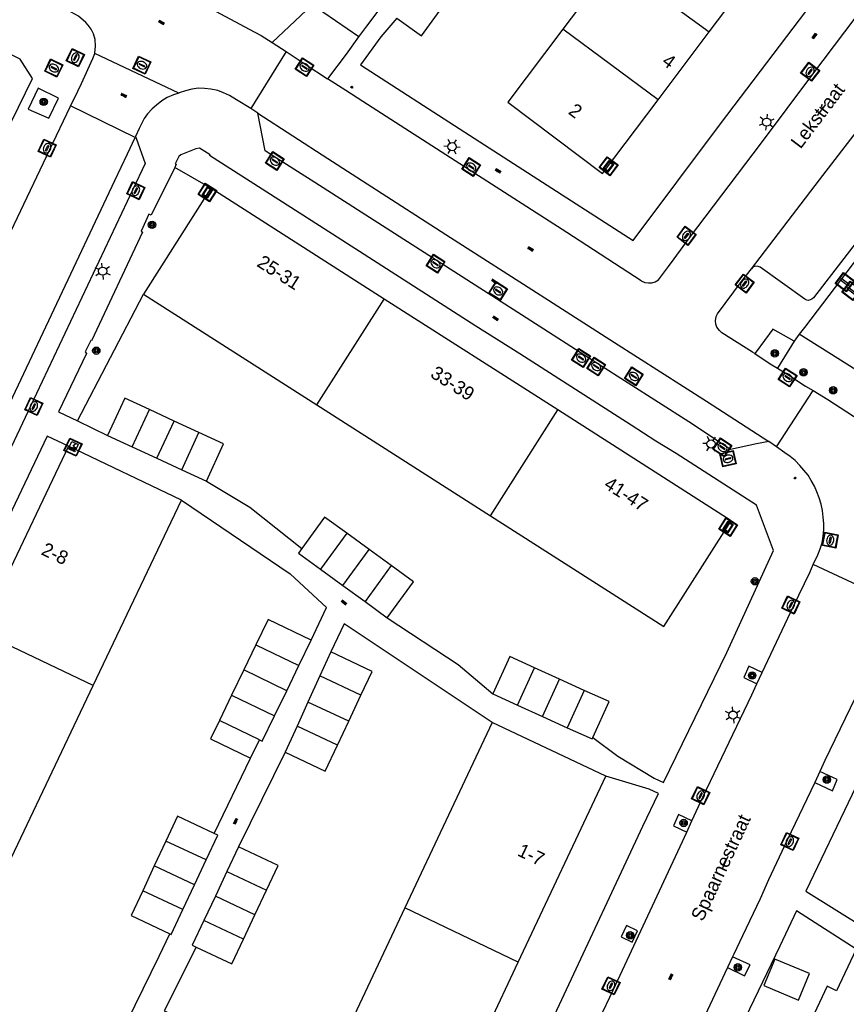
# Model space of a CAD drawing. Header units: metres. Extents: x 93870 to 95789, y 463036 to 464040.
# Tile 275 of 344: x 95449 to 95510, y 463113 to 463186. Entities that reach past the tile are written whole.
import ezdxf
from ezdxf.enums import TextEntityAlignment as Align

# ---------------------------------------------------------------- set-up
doc = ezdxf.new("R2010")
doc.units = ezdxf.units.M
doc.header["$LTSCALE"] = 25.4
for name, color, linetype in [('B_BEBOUWINGSGRENS_0', 1, 'Continuous'), ('B_LUIFEL_1', 200, 'Continuous'), ('B_TUSSENMUUR_0', 7, 'Continuous'), ('G_GRENS_ALGEMEEN_0', 7, 'Continuous'), ('Q_BOOM_0', 3, 'Continuous'), ('Q_BRANDKRAAN_0', 5, 'Continuous'), ('Q_ELEKTRAKAST_0', 7, 'Continuous'), ('Q_GASPUT_0', 7, 'Continuous'), ('Q_INSPECTIE_OF_RIOOLPUT_0', 253, 'Continuous'), ('Q_KOLK_0', 254, 'Continuous'), ('Q_LICHTMAST_0', 2, 'Continuous'), ('Q_OPLAADPAAL_0', 7, 'Continuous'), ('Q_STRAATNAAMBORD_0', 7, 'Continuous'), ('Q_VERKEERSBORDPAAL_0', 40, 'Continuous'), ('Q_WATERLEIDINGPUT_0', 5, 'Continuous'), ('S_GBKN_SYMBOOL_OV_GROOT_0', 7, 'Continuous'), ('T_CULTUURGRENS_0', 76, 'Continuous'), ('T_HAAG_0', 87, 'Continuous'), ('T_HEK_0', 57, 'Continuous'), ('V_WEGGRENS_0', 7, 'Continuous'), ('Z_GBKN_HUISNUMMER_0', 252, 'Continuous'), ('Z_STRAATNAAM_0', 252, 'Continuous')]:
    doc.layers.add(name, color=color, linetype=linetype)
doc.layers.add('Q_PAALTJE_0', color=7, linetype='Continuous', true_color=0x666666)

# ---------------------------------------------------------------- blocks, each defined once
blk = doc.blocks.new('Q_STRAATNAAMBORD')
for points in [[(-0.5, 0.5), (0.5, 0.5), (0.5, -0.5), (-0.5, -0.5)], [(-0.369, 0.22), (0.358, 0.22), (0.358, -0.214), (-0.369, -0.214)]]:
    blk.add_lwpolyline(points, close=True)
for points in [[(-0.442, 0.464), (0.438, 0.464, -0.414214), (0.459, 0.442), (0.459, -0.437, -0.414214), (0.438, -0.459), (-0.442, -0.459, -0.414214), (-0.463, -0.437), (-0.463, 0.442), (-0.463, 0.444), (-0.463, 0.446), (-0.463, 0.448), (-0.462, 0.45), (-0.461, 0.451), (-0.46, 0.453), (-0.459, 0.455), (-0.458, 0.456), (-0.457, 0.457), (-0.456, 0.459), (-0.454, 0.46), (-0.453, 0.461), (-0.451, 0.462), (-0.449, 0.462), (-0.447, 0.463), (-0.446, 0.463), (-0.444, 0.464), (-0.442, 0.464)], [(-0.287, 0.16), (0.281, 0.16, -0.414214), (0.303, 0.139), (0.303, -0.134, -0.414214), (0.281, -0.156), (-0.287, -0.156, -0.414214), (-0.308, -0.134), (-0.308, 0.139), (-0.308, 0.14), (-0.308, 0.142), (-0.307, 0.144), (-0.307, 0.146), (-0.306, 0.148), (-0.305, 0.149), (-0.304, 0.151), (-0.303, 0.152), (-0.302, 0.154), (-0.3, 0.155), (-0.299, 0.156), (-0.297, 0.157), (-0.296, 0.158), (-0.294, 0.159), (-0.292, 0.159), (-0.29, 0.16), (-0.288, 0.16), (-0.287, 0.16)]]:
    blk.add_lwpolyline(points, format="xyb")
blk = doc.blocks.new('Q_OPLAADPAAL')
for points in [[(-0.5, 0.5), (0.5, 0.5), (0.5, -0.5), (-0.5, -0.5)], [(-0.08, 0.333), (0.071, 0.333), (0.071, -0.329), (-0.08, -0.329)]]:
    blk.add_lwpolyline(points, close=True)
blk.add_lwpolyline([(-0.442, 0.464), (0.438, 0.464, -0.414214), (0.459, 0.442), (0.459, -0.437, -0.414214), (0.438, -0.459), (-0.442, -0.459, -0.414214), (-0.463, -0.437), (-0.463, 0.442), (-0.463, 0.444), (-0.463, 0.446), (-0.463, 0.448), (-0.462, 0.45), (-0.461, 0.451), (-0.46, 0.453), (-0.459, 0.455), (-0.458, 0.456), (-0.457, 0.457), (-0.456, 0.459), (-0.454, 0.46), (-0.453, 0.461), (-0.451, 0.462), (-0.449, 0.462), (-0.447, 0.463), (-0.446, 0.463), (-0.444, 0.464), (-0.442, 0.464)], format="xyb")
blk = doc.blocks.new('Q_ELEKTRAKAST')
for points in [[(-0.5, 0.5), (0.5, 0.5), (0.5, -0.5), (-0.5, -0.5)], [(-0.262, 0.264), (0.25, 0.264), (0.25, 0.187), (-0.262, 0.187)], [(-0.262, 0.107), (0.25, 0.107), (0.25, -0.332), (-0.262, -0.332)]]:
    blk.add_lwpolyline(points, close=True)
blk.add_lwpolyline([(-0.442, 0.464), (0.438, 0.464, -0.414214), (0.459, 0.442), (0.459, -0.437, -0.414214), (0.438, -0.459), (-0.442, -0.459, -0.414214), (-0.463, -0.437), (-0.463, 0.442), (-0.463, 0.444), (-0.463, 0.446), (-0.463, 0.448), (-0.462, 0.45), (-0.461, 0.451), (-0.46, 0.453), (-0.459, 0.455), (-0.458, 0.456), (-0.457, 0.457), (-0.456, 0.459), (-0.454, 0.46), (-0.453, 0.461), (-0.451, 0.462), (-0.449, 0.462), (-0.447, 0.463), (-0.446, 0.463), (-0.444, 0.464), (-0.442, 0.464)], format="xyb")
blk.add_lwpolyline([(-0.177, 0.001, -1), (-0.177, -0.069, -1)], format="xyb", close=True)
blk.add_lwpolyline([(0.044, 0.088), (-0.056, -0.112), (0.044, -0.112), (-0.056, -0.312)])
blk = doc.blocks.new('Q_LICHTMAST')
for points in [[(-0.26, 0.15), (-0.52, 0.3)], [(0, 0.3), (0, 0.6)], [(0.26, 0.15), (0.52, 0.3)], [(-0.26, -0.15), (-0.52, -0.3)], [(0, -0.3), (0, -0.6)], [(0.26, -0.15), (0.52, -0.3)]]:
    blk.add_lwpolyline(points)
blk.add_circle((0, 0), 0.3)
blk = doc.blocks.new('Q_VERKEERSBORDPAAL')
for points in [[(-0.5, 0.5), (0.5, 0.5), (0.5, -0.5), (-0.5, -0.5)], [(-0.08, 0.333), (0.071, 0.333), (0.071, -0.329), (-0.08, -0.329)]]:
    blk.add_lwpolyline(points, close=True)
blk.add_lwpolyline([(-0.442, 0.464), (0.438, 0.464, -0.414214), (0.459, 0.442), (0.459, -0.437, -0.414214), (0.438, -0.459), (-0.442, -0.459, -0.414214), (-0.463, -0.437), (-0.463, 0.442), (-0.463, 0.444), (-0.463, 0.446), (-0.463, 0.448), (-0.462, 0.45), (-0.461, 0.451), (-0.46, 0.453), (-0.459, 0.455), (-0.458, 0.456), (-0.457, 0.457), (-0.456, 0.459), (-0.454, 0.46), (-0.453, 0.461), (-0.451, 0.462), (-0.449, 0.462), (-0.447, 0.463), (-0.446, 0.463), (-0.444, 0.464), (-0.442, 0.464)], format="xyb")
blk = doc.blocks.new('Q_PAAL_STEEN')
for points in [[(-0.5, 0.5), (0.5, 0.5), (0.5, -0.5), (-0.5, -0.5)], [(-0.08, 0.33), (0.07, 0.33), (0.07, -0.33), (-0.08, -0.33)]]:
    blk.add_lwpolyline(points, close=True)
blk.add_lwpolyline([(-0.44, 0.46), (0.44, 0.46, -0.414214), (0.46, 0.44), (0.46, -0.44, -0.414214), (0.44, -0.46), (-0.44, -0.46, -0.414214), (-0.46, -0.44), (-0.46, 0.44), (-0.46, 0.44), (-0.46, 0.45), (-0.46, 0.45), (-0.46, 0.45), (-0.46, 0.45), (-0.46, 0.45), (-0.46, 0.45), (-0.46, 0.46), (-0.46, 0.46), (-0.46, 0.46), (-0.45, 0.46), (-0.45, 0.46), (-0.45, 0.46), (-0.45, 0.46), (-0.45, 0.46), (-0.45, 0.46), (-0.44, 0.46), (-0.44, 0.46)], format="xyb")
blk = doc.blocks.new('Q_PAALTJE')
at = {"color": 251, "true_color": 0x666666, "xscale": 0.1, "yscale": 0.1, "zscale": 0.01}
blk.add_blockref('Q_PAAL_STEEN', (0, 0), dxfattribs=at)
blk = doc.blocks.new('Q_KOLK')
blk.add_lwpolyline([(-0.5, 0.5), (0.5, 0.5), (0.5, -0.5), (-0.5, -0.5)], close=True)
for points in [[(-0.442, 0.464), (0.438, 0.464, -0.414214), (0.459, 0.442), (0.459, -0.437, -0.414214), (0.438, -0.459), (-0.442, -0.459, -0.414214), (-0.463, -0.437), (-0.463, 0.442, -0.414214), (-0.442, 0.464)], [(-0.345, 0.105, 0.380426), (-0.276, -0.18)], [(-0.008, 0.266, 0.240218), (-0.345, 0.105)], [(-0.194, 0.045, 0.853344), (-0.194, -0.032)], [(0.331, 0.111, 0.240191), (-0.008, 0.266)], [(0.185, -0.032, 0.849746), (0.185, 0.045)], [(0.267, -0.176, 0.380426), (0.331, 0.111)], [(-0.276, -0.18, 0.148452), (0.012, -0.257)], [(0.012, -0.257, 0.131742), (0.267, -0.176)]]:
    blk.add_lwpolyline(points, format="xyb")
for points in [[(-0.194, 0.045), (0.185, 0.045)], [(0.185, -0.032), (-0.194, -0.032)]]:
    blk.add_lwpolyline(points)
blk = doc.blocks.new('Q_GASPUT')
blk.add_lwpolyline([(-0.5, 0.5), (0.5, 0.5), (0.5, -0.5), (-0.5, -0.5)], close=True)
for points in [[(-0.442, 0.464), (0.438, 0.464, -0.414214), (0.459, 0.442), (0.459, -0.437, -0.414214), (0.438, -0.459), (-0.442, -0.459, -0.414214), (-0.463, -0.437), (-0.463, 0.442), (-0.463, 0.444), (-0.463, 0.446), (-0.463, 0.448), (-0.462, 0.45), (-0.461, 0.451), (-0.46, 0.453), (-0.459, 0.455), (-0.458, 0.456), (-0.457, 0.457), (-0.456, 0.459), (-0.454, 0.46), (-0.453, 0.461), (-0.451, 0.462), (-0.449, 0.462), (-0.447, 0.463), (-0.446, 0.463), (-0.444, 0.464), (-0.442, 0.464)], [(-0.345, 0.105, 0.380426), (-0.276, -0.18)], [(-0.008, 0.266, 0.240218), (-0.345, 0.105)], [(-0.194, 0.045, 0.853344), (-0.194, -0.032)], [(0.331, 0.111, 0.240191), (-0.008, 0.266)], [(0.185, -0.032, 0.849746), (0.185, 0.045)], [(0.267, -0.176, 0.380426), (0.331, 0.111)], [(-0.276, -0.18, 0.148452), (0.012, -0.257)], [(0.012, -0.257, 0.131742), (0.267, -0.176)]]:
    blk.add_lwpolyline(points, format="xyb")
for points in [[(-0.194, 0.045), (0.185, 0.045)], [(0.185, -0.032), (-0.194, -0.032)]]:
    blk.add_lwpolyline(points)
blk = doc.blocks.new('Q_BRANDKRAAN')
blk.add_lwpolyline([(-0.5, 0.5), (0.5, 0.5), (0.5, -0.5), (-0.5, -0.5)], close=True)
for points in [[(-0.442, 0.464), (0.438, 0.464, -0.414214), (0.459, 0.442), (0.459, -0.437, -0.414214), (0.438, -0.459), (-0.442, -0.459, -0.414214), (-0.463, -0.437), (-0.463, 0.442), (-0.463, 0.444), (-0.463, 0.446), (-0.463, 0.448), (-0.462, 0.45), (-0.461, 0.451), (-0.46, 0.453), (-0.459, 0.455), (-0.458, 0.456), (-0.457, 0.457), (-0.456, 0.459), (-0.454, 0.46), (-0.453, 0.461), (-0.451, 0.462), (-0.449, 0.462), (-0.447, 0.463), (-0.446, 0.463), (-0.444, 0.464), (-0.442, 0.464)], [(-0.345, 0.105, 0.380426), (-0.276, -0.18)], [(-0.008, 0.266, 0.240218), (-0.345, 0.105)], [(-0.194, 0.045, 0.853344), (-0.194, -0.032)], [(0.331, 0.111, 0.240191), (-0.008, 0.266)], [(0.185, -0.032, 0.849746), (0.185, 0.045)], [(0.267, -0.176, 0.380426), (0.331, 0.111)], [(-0.276, -0.18, 0.148452), (0.012, -0.257)], [(0.012, -0.257, 0.131742), (0.267, -0.176)]]:
    blk.add_lwpolyline(points, format="xyb")
for points in [[(-0.194, 0.045), (0.185, 0.045)], [(0.185, -0.032), (-0.194, -0.032)]]:
    blk.add_lwpolyline(points)
blk = doc.blocks.new('Q_WATERLEIDINGPUT')
blk.add_lwpolyline([(-0.5, 0.5), (0.5, 0.5), (0.5, -0.5), (-0.5, -0.5)], close=True)
for points in [[(-0.442, 0.464), (0.438, 0.464, -0.414214), (0.459, 0.442), (0.459, -0.437, -0.414214), (0.438, -0.459), (-0.442, -0.459, -0.414214), (-0.463, -0.437), (-0.463, 0.442), (-0.463, 0.444), (-0.463, 0.446), (-0.463, 0.448), (-0.462, 0.45), (-0.461, 0.451), (-0.46, 0.453), (-0.459, 0.455), (-0.458, 0.456), (-0.457, 0.457), (-0.456, 0.459), (-0.454, 0.46), (-0.453, 0.461), (-0.451, 0.462), (-0.449, 0.462), (-0.447, 0.463), (-0.446, 0.463), (-0.444, 0.464), (-0.442, 0.464)], [(-0.345, 0.105, 0.380426), (-0.276, -0.18)], [(-0.008, 0.266, 0.240218), (-0.345, 0.105)], [(-0.194, 0.045, 0.853344), (-0.194, -0.032)], [(0.331, 0.111, 0.240191), (-0.008, 0.266)], [(0.185, -0.032, 0.849746), (0.185, 0.045)], [(0.267, -0.176, 0.380426), (0.331, 0.111)], [(-0.276, -0.18, 0.148452), (0.012, -0.257)], [(0.012, -0.257, 0.131742), (0.267, -0.176)]]:
    blk.add_lwpolyline(points, format="xyb")
for points in [[(-0.194, 0.045), (0.185, 0.045)], [(0.185, -0.032), (-0.194, -0.032)]]:
    blk.add_lwpolyline(points)
blk = doc.blocks.new('Q_INSPECTIE_OF_RIOOLPUT')
blk.add_lwpolyline([(-0.5, 0.5), (0.5, 0.5), (0.5, -0.5), (-0.5, -0.5)], close=True)
for points in [[(-0.442, 0.464), (0.438, 0.464, -0.414214), (0.459, 0.442), (0.459, -0.437, -0.414214), (0.438, -0.459), (-0.442, -0.459, -0.414214), (-0.463, -0.437), (-0.463, 0.442), (-0.463, 0.444), (-0.463, 0.446), (-0.463, 0.448), (-0.462, 0.45), (-0.461, 0.451), (-0.46, 0.453), (-0.459, 0.455), (-0.458, 0.456), (-0.457, 0.457), (-0.456, 0.459), (-0.454, 0.46), (-0.453, 0.461), (-0.451, 0.462), (-0.449, 0.462), (-0.447, 0.463), (-0.446, 0.463), (-0.444, 0.464), (-0.442, 0.464)], [(-0.345, 0.105, 0.380426), (-0.276, -0.18)], [(-0.008, 0.266, 0.240218), (-0.345, 0.105)], [(-0.194, 0.045, 0.853344), (-0.194, -0.032)], [(0.331, 0.111, 0.240191), (-0.008, 0.266)], [(0.185, -0.032, 0.849746), (0.185, 0.045)], [(0.267, -0.176, 0.380426), (0.331, 0.111)], [(-0.276, -0.18, 0.148452), (0.012, -0.257)], [(0.012, -0.257, 0.131742), (0.267, -0.176)]]:
    blk.add_lwpolyline(points, format="xyb")
for points in [[(-0.194, 0.045), (0.185, 0.045)], [(0.185, -0.032), (-0.194, -0.032)]]:
    blk.add_lwpolyline(points)
blk = doc.blocks.new('Q_BOOM')
for radius in [0.27, 0.18, 0.09]:
    blk.add_circle((0, 0), radius)
blk = doc.blocks.new('S_GBKN_SYMBOOL_OV_GROOT')
for points in [[(-0.21875, 0.0625), (0.21875, 0.0625)], [(-0.21875, 0), (0.21875, 0)], [(-0.1875, 0.0625), (-0.1875, 0)], [(-0.125, 0.09375), (-0.125, 0.0625)], [(-0.125, 0), (-0.125, -0.0625)], [(-0.0625, 0.0625), (-0.0625, 0)], [(0, 0.09375), (0, 0.0625)], [(0, 0), (0, -0.0625)], [(0.0625, 0.0625), (0.0625, 0)], [(0.125, 0.09375), (0.125, 0.0625)], [(0.125, 0), (0.125, -0.0625)], [(0.1875, 0.0625), (0.1875, 0)], [(-0.21875, -0.0625), (0.21875, -0.0625)], [(-0.1875, -0.0625), (-0.1875, -0.09375)], [(-0.0625, -0.0625), (-0.0625, -0.09375)], [(0.0625, -0.0625), (0.0625, -0.09375)], [(0.1875, -0.0625), (0.1875, -0.09375)]]:
    blk.add_lwpolyline(points)

msp = doc.modelspace()

# ---------------------------------------------------------------- linework, layer by layer
at = {"layer": 'B_BEBOUWINGSGRENS_0'}
for p, q in [((95492.467, 463189.921), (95488.739, 463184.976)), ((95499.481, 463184.782), (95503.323, 463189.874)), ((95495.727, 463179.807), (95499.481, 463184.782)), ((95462.89, 463173.3), (95457.94, 463165.53)), ((95475.629, 463165.164), (95462.89, 463173.3)), ((95457.94, 463165.53), (95470.68, 463157.397)), ((95488.368, 463157.029), (95475.629, 463165.164)), ((95460.2, 463156.21), (95458.383, 463157.051)), ((95470.68, 463157.397), (95483.42, 463149.263)), ((95462.017, 463155.369), (95460.2, 463156.21)), ((95455.3, 463155.16), (95457.119, 463154.317)), ((95452.43, 463154.36), (95445.953, 463140.753)), ((95460.73, 463150.41), (95452.43, 463154.36)), ((95457.119, 463154.317), (95458.935, 463153.475)), ((95458.935, 463153.475), (95460.751, 463152.633)), ((95460.751, 463152.633), (95462.57, 463151.79)), ((95454.248, 463136.79), (95460.73, 463150.41)), ((95474.505, 463146.785), (95472.872, 463147.972)), ((95476.138, 463145.598), (95474.505, 463146.785)), ((95470.952, 463145.332), (95472.585, 463144.145)), ((95472.585, 463144.145), (95474.218, 463142.958)), ((95474.218, 463142.958), (95475.85, 463141.77)), ((95466.204, 463139.792), (95465.308, 463137.94)), ((95469.356, 463138.268), (95470.251, 463140.12)), ((95471.7, 463139.26), (95470.897, 463137.5)), ((95474.74, 463137.83), (95471.7, 463139.26)), ((95468.461, 463136.415), (95469.356, 463138.268)), ((95465.308, 463137.94), (95464.411, 463136.088)), ((95473.913, 463136.076), (95474.74, 463137.83)), ((95488.489, 463137.269), (95486.666, 463138.099)), ((95470.897, 463137.5), (95470.023, 463135.582)), ((95490.309, 463136.44), (95488.489, 463137.269)), ((95447.778, 463123.194), (95454.248, 463136.79)), ((95464.411, 463136.088), (95463.514, 463134.235)), ((95467.565, 463134.562), (95468.461, 463136.415)), ((95473.015, 463134.17), (95473.913, 463136.076)), ((95483.59, 463136.19), (95485.418, 463135.358)), ((95470.023, 463135.582), (95469.219, 463133.82)), ((95485.418, 463135.358), (95487.24, 463134.528)), ((95472.189, 463132.418), (95473.015, 463134.17)), ((95483.56, 463134.08), (95477.138, 463120.461)), ((95491.9, 463130.14), (95483.56, 463134.08)), ((95487.24, 463134.528), (95489.06, 463133.699)), ((95469.219, 463133.82), (95468.346, 463131.904)), ((95465.802, 463131.463), (95466.452, 463132.815)), ((95485.462, 463116.484), (95491.9, 463130.14)), ((95459.595, 463125.378), (95458.74, 463123.555)), ((95464.92, 463124.95), (95464.07, 463123.145)), ((95461.695, 463122.165), (95462.552, 463123.987)), ((95458.74, 463123.555), (95457.885, 463121.732)), ((95464.07, 463123.145), (95463.22, 463121.34)), ((95460.843, 463120.354), (95461.695, 463122.165)), ((95466.13, 463119.97), (95466.98, 463121.775)), ((95463.22, 463121.34), (95462.37, 463119.535)), ((95477.138, 463120.461), (95470.715, 463106.842)), ((95465.28, 463118.165), (95466.13, 463119.97)), ((95479.041, 463102.865), (95485.462, 463116.484))]:
    msp.add_line(p, q, dxfattribs=at)
for points in [[(95476.56, 463185.79), (95478.36, 463184.49), (95480.83, 463187.91), (95479.03, 463189.21)], [(95488.739, 463184.976), (95484.7, 463179.62), (95491.64, 463174.39), (95495.727, 463179.807)], [(95458.383, 463157.051), (95456.57, 463157.89), (95455.3, 463155.16)], [(95483.42, 463149.263), (95496.16, 463141.13), (95501.11, 463148.89), (95488.368, 463157.029)], [(95462.57, 463151.79), (95463.83, 463154.53), (95462.017, 463155.369)], [(95472.872, 463147.972), (95471.24, 463149.16), (95469.56, 463146.85)], [(95469.56, 463146.85), (95469.32, 463146.52), (95470.952, 463145.332)], [(95475.85, 463141.77), (95477.77, 463144.41), (95476.138, 463145.598)], [(95470.251, 463140.12), (95467.101, 463141.645), (95466.204, 463139.792)], [(95486.666, 463138.099), (95484.849, 463138.927), (95483.59, 463136.19)], [(95490.933, 463132.985), (95492.129, 463135.611), (95490.309, 463136.44)], [(95463.514, 463134.235), (95462.861, 463132.884), (95465.802, 463131.463)], [(95466.452, 463132.815), (95466.67, 463132.71), (95467.565, 463134.562)], [(95489.06, 463133.699), (95490.88, 463132.87), (95490.933, 463132.985)], [(95468.346, 463131.904), (95471.29, 463130.51), (95472.189, 463132.418)], [(95463.143, 463125.935), (95460.45, 463127.2), (95459.595, 463125.378)], [(95462.552, 463123.987), (95463.41, 463125.81), (95463.143, 463125.935)], [(95466.98, 463121.775), (95467.83, 463123.58), (95464.92, 463124.95)], [(95457.885, 463121.732), (95457.03, 463119.91), (95459.879, 463118.568)], [(95459.879, 463118.568), (95459.98, 463118.52), (95460.843, 463120.354)], [(95462.37, 463119.535), (95461.52, 463117.73), (95461.807, 463117.595)], [(95461.807, 463117.595), (95464.43, 463116.36), (95465.28, 463118.165)], [(95510.271, 463117.429), (95508.838, 463114.39), (95508.16, 463114.71), (95505.5, 463109.087)]]:
    msp.add_lwpolyline(points, dxfattribs=at)
at = {"layer": 'B_LUIFEL_1'}
msp.add_lwpolyline([(95506.049, 463113.704), (95506.854, 463115.644), (95504.302, 463116.704), (95503.497, 463114.761), (95506.049, 463113.704)], dxfattribs=at)
at = {"layer": 'B_TUSSENMUUR_0'}
for p, q in [((95492.467, 463189.921), (95499.481, 463184.782)), ((95495.727, 463179.807), (95488.739, 463184.976)), ((95470.68, 463157.397), (95475.629, 463165.164)), ((95457.119, 463154.317), (95458.383, 463157.051)), ((95483.42, 463149.263), (95488.368, 463157.029)), ((95458.935, 463153.475), (95460.2, 463156.21)), ((95460.751, 463152.633), (95462.017, 463155.369)), ((95472.872, 463147.972), (95470.952, 463145.332)), ((95472.585, 463144.145), (95474.505, 463146.785)), ((95476.138, 463145.598), (95474.218, 463142.958)), ((95454.248, 463136.79), (95445.953, 463140.753)), ((95466.204, 463139.792), (95469.356, 463138.268)), ((95468.461, 463136.415), (95465.308, 463137.94)), ((95485.418, 463135.358), (95486.666, 463138.099)), ((95473.913, 463136.076), (95470.897, 463137.5)), ((95487.24, 463134.528), (95488.489, 463137.269)), ((95464.411, 463136.088), (95467.565, 463134.562)), ((95490.309, 463136.44), (95489.06, 463133.699)), ((95473.015, 463134.17), (95470.023, 463135.582)), ((95466.452, 463132.815), (95463.514, 463134.235)), ((95472.189, 463132.418), (95469.219, 463133.82)), ((95462.552, 463123.987), (95459.595, 463125.378)), ((95461.695, 463122.165), (95458.74, 463123.555)), ((95464.07, 463123.145), (95466.98, 463121.775)), ((95460.843, 463120.354), (95457.885, 463121.732)), ((95466.13, 463119.97), (95463.22, 463121.34)), ((95485.462, 463116.484), (95477.138, 463120.461)), ((95465.28, 463118.165), (95462.37, 463119.535))]:
    msp.add_line(p, q, dxfattribs=at)
at = {"layer": 'G_GRENS_ALGEMEEN_0'}
for p, q in [((95473.769, 463184.416), (95470.342, 463186.77)), ((95462.89, 463173.3), (95460.236, 463174.84)), ((95505.714, 463162.076), (95504.501, 463160.094))]:
    msp.add_line(p, q, dxfattribs=at)
at = {"layer": 'T_CULTUURGRENS_0'}
msp.add_line((95470.342, 463186.77), (95467.385, 463184.011), dxfattribs=at)
msp.add_lwpolyline([(95526.84, 463150.19), (95523.8, 463151.45), (95506.103, 463162.587)], dxfattribs=at)
at = {"layer": 'T_HAAG_0'}
msp.add_line((95453.11, 463156.23), (95457.94, 463165.53), dxfattribs=at)
at = {"layer": 'T_HEK_0'}
msp.add_line((95460.73, 463150.41), (95468.72, 463144.99), dxfattribs=at)
at = {"layer": 'V_WEGGRENS_0'}
for p, q in [((95467.385, 463184.011), (95468.424, 463183.341)), ((95460.538, 463180.295), (95454.365, 463183.205)), ((95468.424, 463183.341), (95465.828, 463179.153)), ((95445.492, 463172.585), (95449.79, 463181.367)), ((95452.591, 463179.351), (95452.852, 463179.879)), ((95457.324, 463177.024), (95452.591, 463179.351)), ((95466.348, 463178.807), (95465.828, 463179.153)), ((95457.367, 463177.116), (95457.324, 463177.024)), ((95506.103, 463162.587), (95505.714, 463162.076)), ((95504.424, 463154.33), (95507.109, 463158.458)), ((95451.706, 463156.901), (95453.11, 463156.23)), ((95453.11, 463156.23), (95455.3, 463155.16)), ((95452.43, 463154.36), (95450.86, 463155.109)), ((95504.424, 463154.33), (95503.861, 463154.71)), ((95471.392, 463142.518), (95468.72, 463144.99)), ((95470.251, 463140.12), (95471.392, 463142.518)), ((95472.677, 463141.33), (95471.7, 463139.26)), ((95483.56, 463134.08), (95472.677, 463141.33)), ((95502.995, 463136.921), (95503.385, 463137.747)), ((95468.346, 463131.904), (95464.92, 463124.95)), ((95463.143, 463125.935), (95465.802, 463131.463)), ((95507.615, 463130.493), (95507.233, 463129.686)), ((95497.837, 463126.033), (95498.218, 463126.851)), ((95506.578, 463121.684), (95510.94, 463118.97)), ((95510.271, 463117.429), (95505.895, 463120.255)), ((95501.195, 463116.869), (95500.827, 463116.087))]:
    msp.add_line(p, q, dxfattribs=at)
for points in [[(95493.911, 463169.466), (95500.323, 463178.026), (95507.597, 463187.621), (95512.507, 463194.173), (95518.348, 463201.716), (95518.486, 463201.786)], [(95496.496, 463167.554), (95496.917, 463168.123), (95498.04, 463169.658), (95503.33, 463176.65), (95507.107, 463181.681), (95512.566, 463188.936), (95515.243, 463192.442), (95516.353, 463193.877), (95517.487, 463195.397), (95520.326, 463199.205), (95520.419, 463199.349), (95520.512, 463199.535), (95520.533, 463199.721), (95520.532, 463199.917), (95520.465, 463200.152), (95520.383, 463200.303), (95520.278, 463200.438), (95520.135, 463200.572)], [(95473.769, 463184.416), (95474.335, 463185.197), (95484.19, 463198.3)], [(95452.549, 463191.779), (95453.683, 463191.25), (95456.237, 463189.972), (95460.075, 463188.009), (95466.072, 463184.797), (95466.576, 463184.53), (95467.385, 463184.011)], [(95454.365, 463183.205), (95454.372, 463183.223), (95454.419, 463183.742), (95454.399, 463184.237), (95454.268, 463184.642), (95454.112, 463184.975), (95453.879, 463185.29), (95453.712, 463185.476), (95453.181, 463185.929), (95452.371, 463186.385), (95451.554, 463186.786), (95451, 463187.051), (95450.445, 463187.321)], [(95502.582, 463167.399), (95507.593, 463173.932), (95511.272, 463178.721), (95514.808, 463183.413), (95514.81, 463183.409), (95516.761, 463185.962)], [(95476.56, 463185.79), (95475.364, 463184.433), (95473.87, 463182.374), (95481.534, 463177.412), (95489.376, 463172.376), (95493.911, 463169.466)], [(95471.468, 463181.343), (95471.545, 463181.444), (95472.841, 463183.138), (95473.769, 463184.416)], [(95449.79, 463181.367), (95448.888, 463182.791), (95447.671, 463183.392)], [(95452.852, 463179.879), (95453.385, 463181.006), (95454.229, 463182.828), (95454.365, 463183.205)], [(95468.424, 463183.341), (95469.809, 463182.406), (95471.468, 463181.343)], [(95522.111, 463183.553), (95516.404, 463176.06), (95510.526, 463168.387), (95506.481, 463163.083), (95506.103, 463162.587)], [(95494.483, 463166.509), (95489.027, 463170.065), (95481.87, 463174.656), (95474.052, 463179.671), (95472.797, 463180.488), (95471.468, 463181.343)], [(95451.71, 463179.908), (95450.202, 463180.642), (95449.471, 463179.116)], [(95460.538, 463180.295), (95460.137, 463180.152), (95459.676, 463179.97), (95459.297, 463179.711), (95458.899, 463179.413), (95458.586, 463179.143), (95458.23, 463178.778), (95457.996, 463178.428), (95457.635, 463177.68), (95457.367, 463177.116)], [(95465.828, 463179.153), (95464.762, 463179.808), (95464.256, 463180.115), (95463.823, 463180.309), (95463.393, 463180.489), (95462.881, 463180.583), (95462.435, 463180.64), (95461.992, 463180.644), (95461.493, 463180.58), (95461.03, 463180.468), (95460.569, 463180.306), (95460.538, 463180.295)], [(95449.471, 463179.116), (95450.981, 463178.452), (95451.71, 463179.908)], [(95444.241, 463161.978), (95447.977, 463169.661), (95451.067, 463176.143), (95452.555, 463179.279), (95452.591, 463179.351)], [(95466.348, 463178.807), (95471.469, 463175.497), (95480.481, 463169.689), (95487.079, 463165.478), (95492.524, 463161.968), (95499.297, 463157.673), (95503.861, 463154.71)], [(95503.861, 463154.71), (95502.955, 463154.549), (95501.061, 463154.112), (95497.99, 463156.156), (95491.317, 463160.418), (95486.055, 463163.788), (95479.506, 463167.973), (95470.517, 463173.727), (95467.708, 463175.519), (95466.878, 463176.06), (95466.348, 463178.807)], [(95434.199, 463128.125), (95434.44, 463128.638), (95438.071, 463136.26), (95441.026, 463142.495), (95443.828, 463148.506), (95448.344, 463157.996), (95451.986, 463165.73), (95455.838, 463173.864), (95456.774, 463175.835), (95457.324, 463177.024)], [(95457.367, 463177.116), (95457.414, 463176.98), (95458.057, 463175.13), (95457.153, 463173.212), (95453.412, 463165.287), (95449.667, 463157.349), (95445.14, 463147.808), (95442.389, 463141.971), (95439.167, 463135.152), (95435.716, 463127.899), (95435.538, 463127.495)], [(95502.963, 463150.034), (95497.058, 463153.826), (95495.559, 463154.745), (95493.764, 463155.898), (95485.575, 463161.139), (95482.337, 463163.184), (95470.875, 463170.55), (95462.796, 463175.708), (95462.831, 463175.77), (95462.057, 463176.252), (95461.799, 463176.206), (95460.692, 463175.751), (95460.532, 463175.642)], [(95460.532, 463175.642), (95460.273, 463175.099), (95460.346, 463175.063), (95460.236, 463174.84)], [(95460.236, 463174.84), (95458.496, 463171.316), (95458.341, 463171.398), (95457.776, 463170.142), (95457.877, 463170.092), (95454.114, 463162.094), (95454.067, 463162.135), (95453.649, 463161.288), (95453.756, 463161.167), (95451.706, 463156.901)], [(95511.6, 463171.035), (95507.141, 463165.25), (95507.03, 463165.151), (95506.897, 463165.101), (95506.784, 463165.065), (95506.65, 463165.086), (95506.515, 463165.157), (95503.225, 463167.503), (95503.081, 463167.57), (95502.867, 463167.578), (95502.693, 463167.514), (95502.582, 463167.399)], [(95494.483, 463166.509), (95494.764, 463166.376), (95495.036, 463166.355), (95495.265, 463166.357), (95495.526, 463166.443), (95495.754, 463166.576), (95495.92, 463166.775), (95496.496, 463167.554)], [(95500.422, 463162.686), (95500.233, 463162.862), (95500.055, 463163.102), (95499.98, 463163.334), (95499.942, 463163.57), (95499.989, 463163.886), (95500.105, 463164.091), (95501.862, 463166.448), (95502.582, 463167.399)], [(95505.714, 463162.076), (95504.166, 463162.96), (95502.927, 463161.3), (95502.835, 463161.172)], [(95502.835, 463161.172), (95502.675, 463161.272), (95500.422, 463162.686)], [(95502.835, 463161.172), (95503.967, 463160.421), (95504.501, 463160.094)], [(95504.501, 463160.094), (95505.329, 463159.587), (95506.564, 463158.777), (95507.109, 463158.458)], [(95507.109, 463158.458), (95508.187, 463157.794), (95512.885, 463154.753), (95519.709, 463150.383), (95521.835, 463149.008), (95522.882, 463148.313)], [(95450.86, 463155.109), (95447.593, 463148.19), (95445.932, 463144.718), (95441.224, 463134.711), (95438.511, 463129.003), (95434.811, 463121.158), (95432.284, 463115.792), (95428.621, 463108.022), (95425.524, 463101.535), (95421.994, 463094.118), (95418.897, 463087.619), (95415.499, 463080.427), (95412.348, 463073.981), (95412.4, 463073.638), (95412.716, 463073.37), (95413.355, 463072.944), (95413.586, 463072.759)], [(95507.625, 463146.84), (95507.772, 463147.274), (95507.862, 463147.758), (95507.895, 463148.23), (95507.894, 463148.693), (95507.864, 463149.167), (95507.805, 463149.651), (95507.709, 463150.105), (95507.563, 463150.576), (95507.396, 463151.013), (95507.212, 463151.438), (95506.984, 463151.842), (95506.747, 463152.229), (95506.433, 463152.613), (95506.148, 463152.946), (95505.795, 463153.31), (95505.429, 463153.61), (95505.042, 463153.887), (95504.424, 463154.33)], [(95462.57, 463151.79), (95465.75, 463149.88), (95469.56, 463146.85)], [(95496.119, 463129.668), (95500.785, 463139.231), (95504.197, 463146.699), (95502.963, 463150.034)], [(95507.123, 463145.677), (95507.458, 463146.396), (95507.625, 463146.84)], [(95503.385, 463137.747), (95505.686, 463142.618), (95506.871, 463145.1), (95507.123, 463145.677)], [(95513.497, 463142.702), (95511.692, 463143.545), (95508.955, 463144.822), (95507.123, 463145.677)], [(95475.85, 463141.77), (95481.05, 463138.33), (95483.59, 463136.19)], [(95517.153, 463139.732), (95514.755, 463138.913), (95509.977, 463128.789), (95506.578, 463121.684)], [(95512.181, 463139.987), (95511.688, 463138.976), (95507.988, 463131.281), (95507.615, 463130.493)], [(95503.385, 463137.747), (95502.403, 463138.225), (95502.022, 463137.393), (95502.995, 463136.921)], [(95498.218, 463126.851), (95499.029, 463128.597), (95502.616, 463136.119), (95502.995, 463136.921)], [(95490.933, 463132.985), (95492.78, 463131.61), (95495.448, 463130.004), (95496.119, 463129.668)], [(95507.233, 463129.686), (95508.552, 463129.072), (95508.895, 463129.886), (95507.615, 463130.493)], [(95495.77, 463128.86), (95495.07, 463129.182), (95491.9, 463130.14)], [(95507.233, 463129.686), (95505.221, 463125.438), (95503.849, 463122.519), (95503.227, 463121.139), (95501.927, 463118.414), (95501.288, 463117.067), (95501.195, 463116.869)], [(95476.35, 463087.548), (95481.138, 463097.69), (95488.67, 463113.731), (95494.605, 463126.471), (95495.77, 463128.86)], [(95498.218, 463126.851), (95497.24, 463127.325), (95496.87, 463126.502), (95497.837, 463126.033)], [(95490.439, 463110.225), (95492.422, 463114.431), (95497.346, 463124.976), (95497.837, 463126.033)], [(95505.895, 463120.255), (95504.671, 463117.657), (95501.495, 463111.054), (95496.331, 463100.135)], [(95494.226, 463118.774), (95493.416, 463119.169), (95493.023, 463118.351), (95493.823, 463117.957), (95494.226, 463118.774)], [(95456.734, 463112.132), (95459.091, 463116.927), (95459.879, 463118.568)], [(95461.807, 463117.595), (95459.47, 463112.9), (95460.87, 463112.3), (95460.116, 463110.506)], [(95500.827, 463116.087), (95502.09, 463115.475), (95502.484, 463116.289), (95501.195, 463116.869)], [(95500.827, 463116.087), (95499.163, 463112.543), (95495.288, 463104.381)]]:
    msp.add_lwpolyline(points, dxfattribs=at)
at = {"layer": 'Z_STRAATNAAM_0'}
for p, q in [((95507.437, 463178.646), (95508.04, 463179.444)), ((95500.465, 463123.371), (95500.888, 463124.277))]:
    msp.add_line(p, q, dxfattribs=at)

# ---------------------------------------------------------------- block references
at = {"layer": 'Q_BOOM_0'}
for p, rotation in [((95450.617, 463179.651), 154.046080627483), ((95458.569, 463170.623), 65.77984227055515), ((95454.478, 463161.377), 63.73336164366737), ((95504.308, 463161.181), 58.53303124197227), ((95506.414, 463159.79), 146.7403152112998), ((95508.59, 463158.471), 148.3687801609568), ((95502.849, 463144.448), 65.44515924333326), ((95502.642, 463137.528), 154.1220861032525), ((95508.125, 463129.885), 154.6288149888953), ((95497.61, 463126.701), 154.1422681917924), ((95493.685, 463118.454), 63.7443486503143), ((95501.585, 463116.104), 154.147001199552)]:
    msp.add_blockref('Q_BOOM', p, dxfattribs=dict(at, rotation=rotation))
at = {"layer": 'Q_BRANDKRAAN_0'}
for p, rotation in [((95452.939, 463182.891), 65.14514361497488), ((95500.873, 463153.441), 12.99240741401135)]:
    msp.add_blockref('Q_BRANDKRAAN', p, dxfattribs=dict(at, rotation=rotation))
at = {"layer": 'Q_ELEKTRAKAST_0', "rotation": 154.5500543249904}
msp.add_blockref('Q_ELEKTRAKAST', (95452.769, 463154.292), dxfattribs=at)
at = {"layer": 'Q_GASPUT_0', "rotation": 154.0822461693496}
msp.add_blockref('Q_GASPUT', (95451.356, 463182.132), dxfattribs=at)
at = {"layer": 'Q_INSPECTIE_OF_RIOOLPUT_0'}
for p, rotation in [((95457.827, 463182.343), 154.7604471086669), ((95483.983, 463165.764), 147.4202481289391), ((95493.948, 463159.494), 147.4339040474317)]:
    msp.add_blockref('Q_INSPECTIE_OF_RIOOLPUT', p, dxfattribs=dict(at, rotation=rotation))
at = {"layer": 'Q_KOLK_0'}
for p, rotation in [((95469.769, 463182.197), 147.3503862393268), ((95506.898, 463181.858), 53.04049297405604), ((95450.874, 463176.247), 64.61613773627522), ((95467.586, 463175.302), 147.4641829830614), ((95482.012, 463174.863), 147.3210504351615), ((95457.386, 463173.129), 64.76435909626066), ((95497.821, 463169.81), 53.81094348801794), ((95479.388, 463167.769), 147.4202481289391), ((95502.094, 463166.303), 52.87071679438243), ((95491.187, 463160.218), 147.3628394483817), ((95505.242, 463159.409), 146.7403152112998), ((95449.891, 463157.279), 64.74293771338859), ((95500.458, 463154.278), 146.3530087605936), ((95505.485, 463142.709), 64.71453050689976), ((95498.864, 463128.708), 64.50502627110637), ((95505.411, 463125.341), 64.82535008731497), ((95492.278, 463114.747), 64.96972264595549)]:
    msp.add_blockref('Q_KOLK', p, dxfattribs=dict(at, rotation=rotation))
at = {"layer": 'Q_LICHTMAST_0'}
for p, rotation in [((95503.704, 463178.159), 53.10277961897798), ((95480.605, 463176.355), 147.3211106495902), ((95454.943, 463167.213), 64.7303245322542), ((95499.623, 463154.533), 146.3530087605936), ((95501.236, 463134.623), 64.50502627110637)]:
    msp.add_blockref('Q_LICHTMAST', p, dxfattribs=dict(at, rotation=rotation))
at = {"layer": 'Q_OPLAADPAAL_0', "rotation": 52.6696982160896}
msp.add_blockref('Q_OPLAADPAAL', (95509.449, 463166.408), dxfattribs=at)
at = {"layer": 'Q_PAALTJE_0'}
for p, rotation in [((95473.25, 463180.721), 146.9360329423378), ((95505.794, 463152.03), 129.2731527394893)]:
    msp.add_blockref('Q_PAALTJE', p, dxfattribs=dict(at, rotation=rotation))
at = {"layer": 'Q_STRAATNAAMBORD_0'}
for p, rotation in [((95492.102, 463174.92), 52.96629925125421), ((95462.638, 463172.997), 57.50018844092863), ((95500.878, 463148.433), 57.46674247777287)]:
    msp.add_blockref('Q_STRAATNAAMBORD', p, dxfattribs=dict(at, rotation=rotation))
at = {"layer": 'Q_VERKEERSBORDPAAL_0', "rotation": 52.6696982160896}
msp.add_blockref('Q_VERKEERSBORDPAAL', (95509.937, 463165.774), dxfattribs=at)
at = {"layer": 'Q_WATERLEIDINGPUT_0'}
for p, rotation in [((95490.072, 463160.839), 147.3628394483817), ((95508.378, 463147.466), 79.46613819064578)]:
    msp.add_blockref('Q_WATERLEIDINGPUT', p, dxfattribs=dict(at, rotation=rotation))
at = {"layer": 'S_GBKN_SYMBOOL_OV_GROOT_0'}
for p, rotation in [((95459.272, 463185.466), 151.8264475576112), ((95507.222, 463184.48), 53.04049297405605), ((95456.503, 463180.115), 154.7604471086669), ((95483.982, 463174.571), 147.292108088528), ((95486.366, 463168.836), 147.4530159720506), ((95483.708, 463166.459), 147.4530159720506), ((95483.798, 463163.742), 147.725021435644), ((95472.662, 463142.881), 143.9872327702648), ((95464.705, 463126.839), 64.31217620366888), ((95496.674, 463115.418), 64.96972264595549)]:
    msp.add_blockref('S_GBKN_SYMBOOL_OV_GROOT', p, dxfattribs=dict(at, rotation=rotation))

# ---------------------------------------------------------------- texts
at = {"layer": 'Z_GBKN_HUISNUMMER_0', "linetype": 'Continuous'}
for s, rotation, p in [('4', 323.8, (95496.534, 463182.638)), ('2', 323, (95489.675, 463179.002)), ('25-31', 327.5, (95467.914, 463167.125)), ('33-39', 327.5, (95480.653, 463158.989)), ('41-47', 327.5, (95493.393, 463150.853)), ('2-8', 334.6, (95451.449, 463146.482)), ('1-7', 334.7, (95486.42, 463124.378))]:
    msp.add_text(s, height=1, rotation=rotation, dxfattribs=at).set_placement(p, align=Align.MIDDLE)
at = {"layer": 'Z_STRAATNAAM_0', "linetype": 'Continuous'}
for s, rotation, p in [('Lekstraat', 52.92388, (95507.437, 463178.646)), ('Spaarnestraat', 64.97272, (95500.465, 463123.371))]:
    msp.add_text(s, height=1, rotation=rotation, dxfattribs=at).set_placement(p, align=Align.MIDDLE)

doc.saveas('drawing.dxf')
